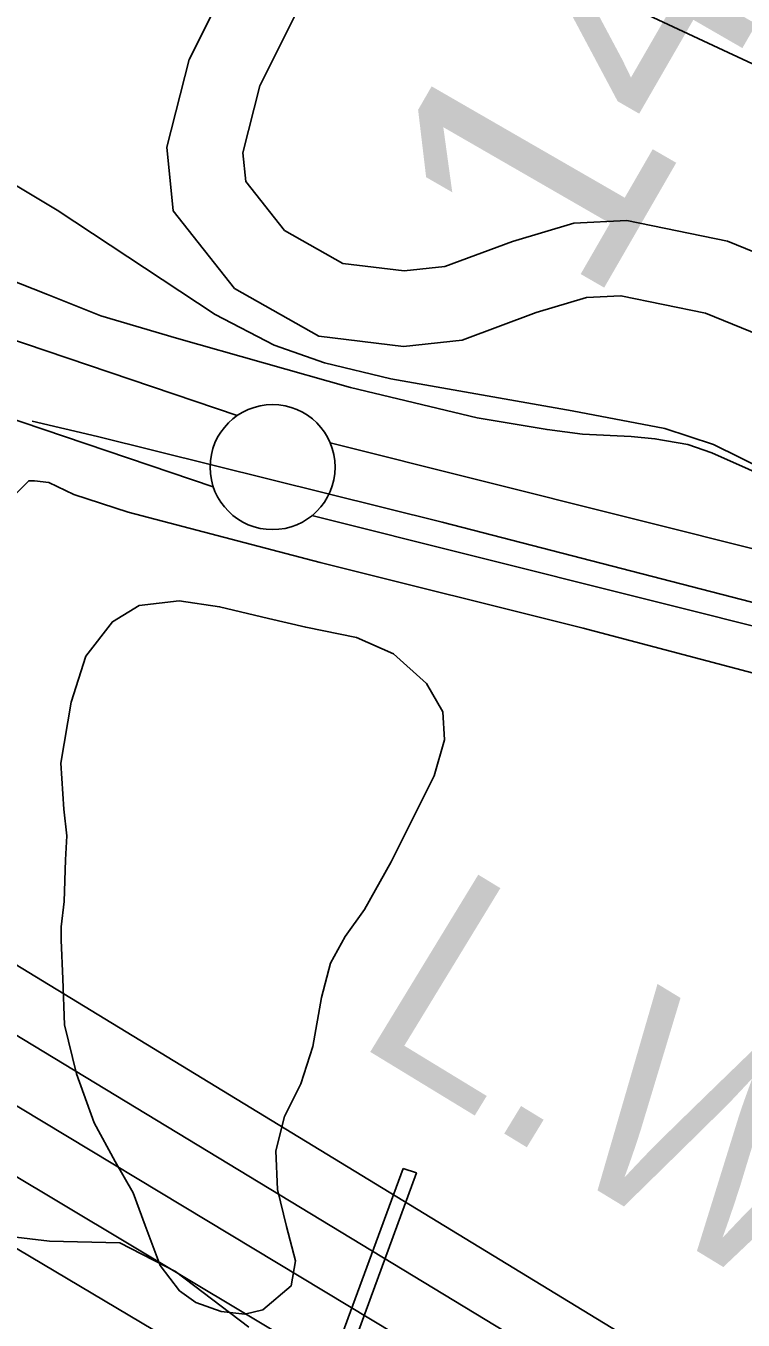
# Model space of a CAD drawing. Extents: x 3677843 to 3715951, y 511991 to 537744.
# Drawn here: x 3709745 to 3710032, y 522887 to 523405 of the extents above; entities that cross this region are included whole.
import ezdxf

# ---------------------------------------------------------------- set-up
doc = ezdxf.new("R2010")
doc.units = 0
for name, color, linetype in [('V-CHAN-DOCK', 7, 'Continuous'), ('V-FLOD-BASE', 7, 'Continuous'), ('V-LEVE-TOET', 7, 'Continuous'), ('V-RIVR-EDGE', 7, 'Continuous'), ('V-ROAD-CNTR', 7, 'Continuous'), ('V-SITE-OTLN', 7, 'Continuous'), ('V-SITE-VEGE', 7, 'Continuous'), ('V-SURV-IDEN', 7, 'Continuous'), ('V-SURV-LINE', 7, 'Continuous'), ('V-TOPO-DPTH', 7, 'Continuous'), ('V-TOPO-MINR', 7, 'Continuous'), ('V-TOPO-WATR', 7, 'Continuous'), ('V-TOPO-WATR-IDEN', 7, 'Continuous'), ('V-UTIL-LINE', 7, 'Continuous')]:
    doc.layers.add(name, color=color, linetype=linetype)

msp = doc.modelspace()

# ---------------------------------------------------------------- linework, layer by layer
at = {"layer": 'V-CHAN-DOCK'}
msp.add_lwpolyline([(3709895.66, 522947.67), (3709851.16, 522826.73), (3709598.14, 522937.2), (3709584.47, 522904.42), (3710133.28, 522663.55), (3710146.76, 522694.23), (3709855.88, 522822.62), (3709900.97, 522945.91), (3709895.66, 522947.67)], dxfattribs=at)
at = {"layer": 'V-FLOD-BASE'}
msp.add_lwpolyline([(3709747.39, 523246.55), (3709773.44, 523240.46), (3709911.24, 523206.24), (3710054.73, 523169.2), (3710175.96, 523137.3), (3710208.16, 523129.34)], dxfattribs=at)
at = {"layer": 'V-LEVE-TOET'}
for points in [[(3709481.71, 523309.4), (3709502.36, 523300.61), (3709541.33, 523274.77), (3709581.48, 523243.62), (3709616.33, 523212.47), (3709629.33, 523200.71), (3709639.36, 523192.48), (3709660.02, 523181.34), (3709673, 523176.65), (3709684.79, 523173.14), (3709694.82, 523171.99), (3709706.6, 523174.37), (3709716.61, 523179.7), (3709724.84, 523187.97), (3709733.64, 523203.32), (3709740.09, 523216.89), (3709745.97, 523222.8), (3709748.33, 523222.8), (3709754.05, 523222.02)], [(3710664.64, 523062.67), (3710567.08, 523089.41), (3710497.95, 523106.28), (3710434.39, 523124.2), (3710369.99, 523137.77), (3710282.87, 523153.65), (3710234.1, 523164.42), (3710206.64, 523170.98), (3710164.02, 523182.23), (3710089.67, 523202.41), (3710033.76, 523227.36), (3710019.08, 523233.95), (3710009.6, 523237.24), (3709996.35, 523239.57), (3709986.88, 523240.5), (3709967.47, 523241.4), (3709953.27, 523243.26), (3709925.34, 523247.92), (3709874.67, 523260.11), (3709805.05, 523279.82), (3709774.74, 523288.73), (3709753.42, 523297.2), (3709720.26, 523310.38)], [(3710119.95, 523120.87), (3710111.6, 523124.91), (3710106.64, 523126.93), (3710101.6, 523128.77), (3710096.5, 523130.42), (3710091.35, 523131.91), (3710086.14, 523133.2), (3710080.89, 523134.31), (3710075.6, 523135.24), (3709967.63, 523163.85), (3709862.5, 523190.1), (3709785.79, 523210.27), (3709764, 523217.32), (3709754.05, 523222.02)]]:
    msp.add_lwpolyline(points, dxfattribs=at)
at = {"layer": 'V-RIVR-EDGE'}
msp.add_lwpolyline([(3709833.96, 522884.22), (3709804.6, 522906.51), (3709782.42, 522917.97), (3709754.21, 522918.64), (3709738.6, 522920.48), (3709724.82, 522932.52), (3709711.63, 522939.76), (3709702.07, 522957.79), (3709693.69, 522967.42), (3709684.71, 522977.64), (3709684.16, 522995.65), (3709671.6, 523016.1), (3709662.64, 523031.73), (3709650.66, 523043.16), (3709634.47, 523050.41), (3709617.06, 523049.85), (3709602.65, 523049.89), (3709596.65, 523052.3), (3709594.27, 523061.31), (3709594.3, 523073.32), (3709584.13, 523088.95), (3709569.74, 523096.19)], dxfattribs=at)
at = {"layer": 'V-ROAD-CNTR'}
for points in [[(3710372.43, 523144.14), (3710211.98, 523181.13), (3710129.16, 523207.11), (3710082.11, 523247.18), (3710041.79, 523279.48), (3710016.66, 523289.77), (3709982.81, 523296.76), (3709969.04, 523296.07), (3709948.94, 523290.06), (3709919.26, 523278.98), (3709895.84, 523276.48), (3709861.99, 523280.63), (3709828.3, 523299.69), (3709803.77, 523330.76), (3709801.23, 523356.14), (3709810.06, 523391.21), (3709846.75, 523464.52)], [(3710087.32, 523281.45), (3710057.17, 523305.6), (3710025.45, 523318.59), (3709985.13, 523326.91), (3709963.92, 523325.85), (3709939.39, 523318.52), (3709912.31, 523308.41), (3709896.08, 523306.68), (3709871.56, 523309.68), (3709848.2, 523322.9), (3709832.75, 523342.47), (3709831.6, 523353.91), (3709838.36, 523380.71), (3709874.02, 523451.99)]]:
    msp.add_lwpolyline(points, dxfattribs=at)
at = {"layer": 'V-SITE-OTLN'}
for p, q in [((3709757.36, 523330.97), (3709740.64, 523340.95)), ((3709820.53, 523289.27), (3709757.36, 523330.97)), ((3709844.13, 523276.95), (3709820.53, 523289.27)), ((3709864.19, 523269.93), (3709844.13, 523276.95)), ((3709890.73, 523263.5), (3709864.19, 523269.93)), ((3709963.25, 523250.71), (3709890.73, 523263.5)), ((3710000.41, 523243.73), (3709963.25, 523250.71)), ((3710019.87, 523237.29), (3710000.41, 523243.73)), ((3710041.11, 523226.73), (3710019.87, 523237.29))]:
    msp.add_line(p, q, dxfattribs=at)
at = {"layer": 'V-SITE-VEGE'}
msp.add_lwpolyline([(3709758.95, 523039.04), (3709758.93, 523044.4), (3709760.1, 523054.51), (3709760.65, 523071.16), (3709761.22, 523080.68), (3709760.01, 523091.38), (3709758.78, 523109.81), (3709762.88, 523134.2), (3709768.78, 523152.65), (3709779.46, 523166.35), (3709790.14, 523172.92), (3709806.19, 523174.74), (3709822.26, 523172.4), (3709841.89, 523167.69), (3709856.77, 523164.16), (3709877, 523160.04), (3709891.88, 523153.54), (3709904.99, 523141.68), (3709911.56, 523130.39), (3709912.18, 523119.1), (3709908.05, 523104.81), (3709890.89, 523070.29), (3709880.23, 523051.23), (3709872.52, 523040.51), (3709866.6, 523029.79), (3709863.07, 523016.1), (3709859.55, 522996.47), (3709854.82, 522981.59), (3709848.31, 522968.49), (3709844.78, 522954.81), (3709845.41, 522939.35), (3709849.01, 522924.49), (3709852.61, 522910.82), (3709850.85, 522900.71), (3709839.58, 522891.17), (3709832.45, 522889.36), (3709822.93, 522890.53), (3709812.81, 522894.08), (3709806.26, 522898.82), (3709798.51, 522908.91), (3709792.52, 522924.95), (3709787.73, 522938.02), (3709780.56, 522950.49), (3709772.2, 522965.93), (3709765.02, 522985.54), (3709760.22, 523005.15), (3709759.58, 523023.58)], close=True, dxfattribs=at)
at = {"layer": 'V-SURV-LINE'}
for points in [[(3709710.24, 523289.08), (3709829.35, 523248.83)], [(3709819.76, 523220.4), (3709700.65, 523260.66)], [(3709866.5, 523237.92), (3710520.39, 523074.12)], [(3710513.11, 523045.02), (3709859.22, 523208.81)]]:
    msp.add_lwpolyline(points, dxfattribs=at)
msp.add_circle((3709843.49, 523228.22), 25, dxfattribs=at)
at = {"layer": 'V-TOPO-DPTH'}
for points in [[(3710477.48, 522580.05), (3709546.39, 523147.71)], [(3710304.55, 522633), (3709611, 523051.13)], [(3709611, 523051.13), (3710304.55, 522633)], [(3709667.89, 522959.16), (3710126.1, 522686.83)], [(3709667.89, 522959.16), (3710126.1, 522686.83)]]:
    msp.add_lwpolyline(points, dxfattribs=at)
at = {"layer": 'V-TOPO-MINR'}
for points in [[(3710391.59, 522606.43), (3709579.82, 523098.74)], [(3710304.55, 522633), (3709611, 523051.13)], [(3710216.16, 522659.78), (3709640.39, 523004.59)], [(3710126.1, 522686.83), (3709667.89, 522959.16)]]:
    msp.add_lwpolyline(points, dxfattribs=at)
at = {"layer": 'V-TOPO-WATR'}
msp.add_lwpolyline([(3710477.48, 522580.05), (3709546.39, 523147.71)], dxfattribs=at)
at = {"layer": 'V-UTIL-LINE'}
msp.add_line((3709948.16, 523430.35), (3710120.87, 523349.51), dxfattribs=at)

# ---------------------------------------------------------------- texts
at = {"layer": 'V-SURV-IDEN'}
msp.add_text('142+42.0', height=100, rotation=60.0246, dxfattribs=at).set_placement((3709971.01, 523291.19))
at = {"layer": 'V-TOPO-WATR-IDEN'}
msp.add_text('L.W.R.P.', height=83, rotation=328.638, dxfattribs=at).set_placement((3709874.77, 522999.07))

doc.saveas('drawing.dxf')
